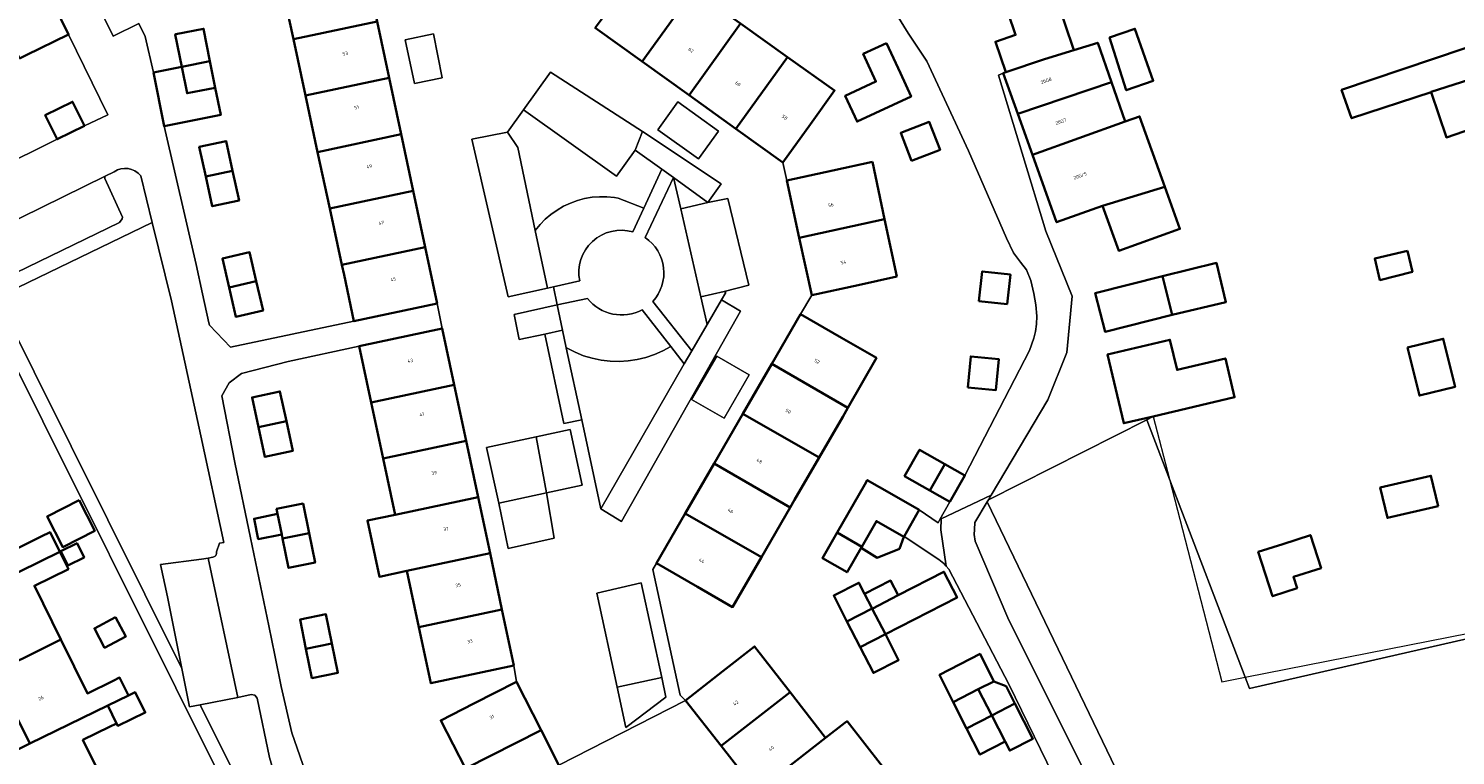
# Model space of a CAD drawing. Header units: metres. Extents: x 197700 to 204338, y 317132 to 325229.
# Tile 287 of 656: x 200407 to 200557, y 319046 to 319122. Entities that reach past the tile are written whole.
import ezdxf
from ezdxf.enums import TextEntityAlignment as Align

# ---------------------------------------------------------------- set-up
doc = ezdxf.new("R2010")
doc.units = ezdxf.units.M
for name, color, linetype, lineweight in [('B-WE-GR-BEPLANTING_CULTUUR_HEESTERS-GV', 90, 'Continuous', 18), ('B-WE-GR-BEPLANTING_CULTUUR_VASTE PLANTENVAK-GV', 90, 'Continuous', 18), ('B-WE-IE-TERREINAFSCHEIDING_KUNSTMATIG_HEKWERK-G', 20, 'IE-TERREINAFSCHEIDING-KUNSTMATIG', 18), ('B-WE-OG-BEBOUWING-GV', 7, 'Continuous', 35), ('B-WE-OG-BEBOUWING-T18', 10, 'Continuous', 18), ('B-WE-OG-TERREIN_CULTUURSCHEIDING-GV', 7, 'Continuous', 18), ('B-WE-OG-TERREIN_ERF-GV', 7, 'Continuous', 18), ('B-WE-VH-VERHARDING_ASFALT-GV', 252, 'Continuous', 18), ('B-WE-VH-VERHARDING_BETONSTRAATSTEEN-GV', 252, 'Continuous', 18), ('B-WE-VH-VERHARDING_GESLOTEN-GV', 252, 'Continuous', 18), ('B-WE-VH-VERHARDING_OPEN-GV', 252, 'Continuous', 18)]:
    doc.layers.add(name, color=color, linetype=linetype, lineweight=lineweight)
doc.styles.add('NLCS-ISO-M200-T18', font='NLCS-ISO.ttf', dxfattribs={"height": 0.36})
doc.linetypes.add('IE-TERREINAFSCHEIDING-KUNSTMATIG', pattern='A,4,[82,NLCS.SHX,S=0.75,R=90,X=0,Y=0],4,-2', length=10)

msp = doc.modelspace()

# ---------------------------------------------------------------- linework, layer by layer
at = {"layer": 'B-WE-GR-BEPLANTING_CULTUUR_HEESTERS-GV'}
for points in [[(200471.59, 319103.45), (200473.485, 319107.546), (200470.683, 319109.554), (200468.711, 319106.83), (200458.87, 319113.815), (200457.2, 319111.465), (200458.272, 319109.859), (200460.131, 319101.086), (200460.631, 319101.699), (200461.184, 319102.265), (200461.785, 319102.779), (200462.43, 319103.237), (200463.113, 319103.636), (200463.829, 319103.972), (200464.572, 319104.243), (200465.336, 319104.447), (200466.116, 319104.581), (200466.904, 319104.645), (200467.695, 319104.639), (200468.482, 319104.562), (200468.861, 319104.499)], [(200475.504, 319103.38), (200478.326, 319104.041), (200474.697, 319106.673)], [(200477.599, 319094.083), (200478.262, 319091.143), (200479.779, 319093.743), (200480.23, 319094.517), (200480.079, 319094.626)], [(200475.855, 319086.993), (200474.427, 319088.83), (200473.59, 319088.365), (200472.715, 319087.976), (200471.809, 319087.667), (200470.878, 319087.44), (200469.931, 319087.297), (200468.975, 319087.239), (200468.018, 319087.267), (200467.067, 319087.38), (200466.129, 319087.578), (200465.214, 319087.858), (200464.327, 319088.22), (200463.475, 319088.659), (200463.399, 319088.703), (200465.025, 319081.088), (200467.03, 319071.694)], [(200473.479, 319053.867), (200468.778, 319052.836), (200469.681, 319048.59), (200473.904, 319051.792)]]:
    msp.add_lwpolyline(points, close=True, dxfattribs=at)
msp.add_lwpolyline([(200418.483, 319106.858, 0.3824968), (200415.67, 319107.29)], format="xyb", dxfattribs=at)
for points in [[(200415.67, 319107.29), (200414.719, 319106.822), (200414.684, 319106.704), (200414.702, 319106.554), (200416.58, 319102.494), (200416.533, 319102.301), (200416.253, 319101.922), (200401.632, 319094.841), (200401.442, 319094.877), (200401.137, 319094.972), (200429.187, 319038.725), (200433.087, 319040.661), (200433.078, 319040.679), (200432.881, 319042.234)], [(200432.881, 319042.234), (200429.861, 319040.734), (200424.745, 319050.994), (200423.643, 319050.784), (200422.836, 319054.82), (200403.305, 319093.985), (200419.705, 319101.926), (200418.483, 319106.858)]]:
    msp.add_lwpolyline(points, dxfattribs=at)
at = {"layer": 'B-WE-GR-BEPLANTING_CULTUUR_VASTE PLANTENVAK-GV'}
for points in [[(200478.262, 319091.143), (200477.599, 319094.083), (200475.504, 319103.38), (200474.697, 319106.673), (200471.741, 319100.333)], [(200470.425, 319100.93), (200471.59, 319103.45), (200468.861, 319104.499), (200468.482, 319104.562), (200467.695, 319104.639), (200466.904, 319104.645), (200466.116, 319104.581), (200465.336, 319104.447), (200464.572, 319104.243), (200463.829, 319103.972), (200463.113, 319103.636), (200462.43, 319103.237), (200461.785, 319102.779), (200461.184, 319102.265), (200460.631, 319101.699), (200460.131, 319101.086), (200461.421, 319095), (200462.058, 319095.142)], [(200462.058, 319095.142), (200464.819, 319095.758)], [(200465.638, 319093.907), (200462.437, 319093.211), (200463.008, 319090.538)], [(200463.008, 319090.538), (200463.399, 319088.703), (200463.475, 319088.659), (200464.327, 319088.22), (200465.214, 319087.858), (200466.129, 319087.578), (200467.067, 319087.38), (200468.018, 319087.267), (200468.975, 319087.239), (200469.931, 319087.297), (200470.878, 319087.44), (200471.809, 319087.667), (200472.715, 319087.976), (200473.59, 319088.365), (200474.427, 319088.83), (200471.411, 319092.712)], [(200472.534, 319093.591), (200476.648, 319088.376), (200478.262, 319091.143)]]:
    msp.add_lwpolyline(points, dxfattribs=at)
for points in [[(200464.819, 319095.758, -0.5650279), (200470.425, 319100.93)], [(200471.741, 319100.333, -0.4537263), (200472.534, 319093.591)], [(200471.411, 319092.712, -0.3656687), (200465.638, 319093.907)]]:
    msp.add_lwpolyline(points, format="xyb", dxfattribs=at)
at = {"layer": 'B-WE-IE-TERREINAFSCHEIDING_KUNSTMATIG_HEKWERK-G'}
for points in [[(200507.947, 319072.648), (200524.653, 319081.097)], [(200524.653, 319081.097), (200525.346, 319081.447)], [(200525.346, 319081.447), (200527.061, 319074.801)], [(200527.061, 319074.801), (200532.58, 319053.419), (200535.053, 319053.907)], [(200535.053, 319053.907), (200558.833, 319058.598)]]:
    msp.add_lwpolyline(points, dxfattribs=at)
at = {"layer": 'B-WE-OG-BEBOUWING-GV'}
for points in [[(200405.694, 319119.244), (200406.38, 319119.579), (200410.876, 319121.773), (200406.952, 319129.816), (200401.76, 319127.272)], [(200433.32, 319127.237), (200434.599, 319121.281), (200443.435, 319123.16), (200442.168, 319129.119)], [(200476.822, 319126.458), (200471.898, 319129.963), (200470.206, 319127.587), (200470.158, 319127.621), (200467.184, 319123.48), (200466.454, 319122.465), (200471.402, 319118.911)], [(200563.606, 319126.838), (200564.631, 319122.469), (200545.226, 319115.928), (200546.28, 319112.938), (200554.683, 319115.688), (200554.676, 319115.708), (200573.981, 319121.871), (200572.228, 319129.693), (200572.219, 319129.737)], [(200481.785, 319122.924), (200476.822, 319126.458), (200471.402, 319118.911), (200476.351, 319115.357)], [(200510.042, 319124.033), (200510.819, 319121.735), (200508.694, 319121.016), (200509.784, 319117.795), (200513.861, 319119.174), (200516.981, 319120.13), (200515.067, 319125.788)], [(200443.435, 319123.16), (200434.599, 319121.281), (200435.877, 319115.324), (200444.702, 319117.201)], [(200481.3, 319111.803), (200486.749, 319119.39), (200481.785, 319122.924), (200476.351, 319115.357)], [(200422.815, 319118.366), (200425.794, 319118.96), (200425.113, 319122.378), (200422.196, 319121.797), (200422.134, 319121.785)], [(200520.744, 319121.452), (200522.505, 319115.888), (200525.35, 319116.888), (200523.417, 319122.391)], [(200566.448, 319114.283), (200566.407, 319114.479), (200575.094, 319116.903), (200573.981, 319121.871), (200554.676, 319115.708), (200554.683, 319115.688), (200556.284, 319110.917), (200559.045, 319111.844), (200562.578, 319113.008)], [(200497.189, 319120.859), (200494.738, 319119.727), (200496.084, 319116.811), (200492.833, 319115.31), (200494.091, 319112.586), (200499.794, 319115.22), (200498.656, 319117.684)], [(200513.861, 319119.174), (200509.784, 319117.795), (200509.511, 319117.703), (200511.052, 319113.393), (200520.946, 319116.745), (200519.495, 319120.9), (200516.981, 319120.13)], [(200422.815, 319118.366), (200419.846, 319117.774), (200420.978, 319112.094), (200426.927, 319113.28), (200426.353, 319116.158), (200423.373, 319115.564)], [(200425.794, 319118.96), (200422.815, 319118.366), (200423.373, 319115.564), (200426.353, 319116.158)], [(200486.749, 319119.39), (200481.3, 319111.803), (200486.249, 319108.249), (200489.165, 319112.311), (200491.711, 319115.857)], [(200444.702, 319117.201), (200435.877, 319115.324), (200437.156, 319109.368), (200445.969, 319111.242)], [(200522.397, 319112.589), (200520.946, 319116.745), (200511.052, 319113.393), (200512.594, 319109.083)], [(200412.542, 319112.116), (200411.287, 319114.674), (200408.419, 319113.266), (200409.675, 319110.708)], [(200499.836, 319108.431), (200502.852, 319109.603), (200501.707, 319112.551), (200498.692, 319111.382)], [(200520.006, 319103.691), (200526.565, 319105.702), (200523.908, 319113.13), (200522.397, 319112.589), (200512.594, 319109.083), (200515.144, 319101.953)], [(200437.156, 319109.368), (200438.435, 319103.412), (200447.236, 319105.283), (200445.969, 319111.242)], [(200425.347, 319106.776), (200428.182, 319107.39), (200427.501, 319110.528), (200424.666, 319109.913)], [(200495.712, 319108.332), (200491.545, 319107.418), (200486.658, 319106.345), (200487.985, 319100.297), (200496.994, 319102.274)], [(200428.182, 319107.39), (200425.347, 319106.776), (200426.028, 319103.638), (200428.862, 319104.253)], [(200439.714, 319097.455), (200448.503, 319099.324), (200447.236, 319105.283), (200438.435, 319103.412)], [(200520.006, 319103.691), (200521.704, 319098.945), (200528.156, 319101.253), (200526.565, 319105.702)], [(200498.275, 319096.217), (200496.994, 319102.274), (200487.985, 319100.297), (200489.312, 319094.249), (200494.195, 319095.321)], [(200427.812, 319095.044), (200430.686, 319095.71), (200429.974, 319098.78), (200427.101, 319098.114)], [(200449.77, 319093.365), (200448.503, 319099.324), (200439.714, 319097.455), (200439.942, 319096.393), (200440.978, 319091.502)], [(200552.174, 319098.937), (200548.729, 319098.114), (200549.273, 319095.836), (200552.703, 319096.723)], [(200527.342, 319092.17), (200533.01, 319093.519), (200532.019, 319097.658), (200526.32, 319096.243)], [(200430.686, 319095.71), (200427.812, 319095.044), (200428.523, 319091.975), (200431.397, 319092.641)], [(200506.954, 319093.624), (200509.922, 319093.3), (200510.264, 319096.431), (200507.295, 319096.755)], [(200526.32, 319096.243), (200519.232, 319094.465), (200520.254, 319090.392), (200527.342, 319092.17)], [(200496.146, 319087.622), (200492.456, 319089.754), (200488.127, 319092.255), (200485.086, 319086.993), (200493.106, 319082.358)], [(200450.309, 319090.711), (200441.542, 319088.857), (200442.804, 319082.917), (200451.569, 319084.78)], [(200552.196, 319088.719), (200552.679, 319086.75), (200553.439, 319083.651), (200557.196, 319084.573), (200555.952, 319089.641)], [(200525.346, 319081.447), (200533.923, 319083.463), (200532.96, 319087.562), (200527.859, 319086.363), (200527.111, 319089.544), (200520.53, 319087.997), (200522.241, 319080.717)], [(200492.584, 319081.402), (200493.106, 319082.358), (200485.086, 319086.993), (200482.045, 319081.731), (200490.078, 319077.088)], [(200505.766, 319084.493), (200508.732, 319084.212), (200509.043, 319087.496), (200506.077, 319087.777)], [(200433.856, 319080.942), (200433.181, 319084.081), (200430.245, 319083.448), (200430.92, 319080.31)], [(200444.065, 319076.986), (200452.83, 319078.849), (200451.569, 319084.78), (200442.804, 319082.917)], [(200430.92, 319080.31), (200431.596, 319077.171), (200434.532, 319077.803), (200433.856, 319080.942)], [(200479.004, 319076.469), (200487.027, 319071.833), (200487.481, 319072.619), (200490.078, 319077.088), (200482.045, 319081.731)], [(200452.83, 319078.849), (200444.065, 319076.986), (200445.325, 319071.055), (200454.09, 319072.918)], [(200501.757, 319073.629), (200503.344, 319076.418), (200500.692, 319077.926), (200499.104, 319075.137)], [(200487.027, 319071.833), (200479.004, 319076.469), (200475.963, 319071.207), (200483.987, 319066.57)], [(200503.883, 319072.42), (200505.469, 319075.21), (200503.344, 319076.418), (200501.757, 319073.629)], [(200491.983, 319069.181), (200494.586, 319067.686), (200496.134, 319070.383), (200499.023, 319068.724), (200499.043, 319068.778), (200500.646, 319071.57), (200497.75, 319073.232), (200495.162, 319074.718), (200494.904, 319074.268)], [(200555.399, 319071.981), (200554.643, 319075.184), (200549.301, 319073.924), (200550.057, 319070.721)], [(200407.974, 319068.752), (200405.224, 319067.398), (200402.521, 319072.886), (200394.187, 319068.746), (200395.752, 319065.602), (200396.448, 319065.96), (200397.243, 319064.34), (200397.969, 319064.71), (200399.328, 319061.936), (200409.948, 319067.151), (200408.928, 319069.222)], [(200411.99, 319072.598), (200408.618, 319070.891), (200410.259, 319067.651), (200413.631, 319069.358)], [(200436.252, 319069.124), (200435.623, 319072.24), (200432.831, 319071.676), (200432.938, 319071.145), (200433.374, 319068.984), (200433.46, 319068.56)], [(200454.09, 319072.918), (200445.325, 319071.055), (200442.411, 319070.436), (200443.672, 319064.505), (200446.586, 319065.124), (200455.35, 319066.987)], [(200432.938, 319071.145), (200430.458, 319070.644), (200430.894, 319068.482), (200433.374, 319068.984)], [(200477.253, 319063.444), (200480.948, 319061.309), (200483.987, 319066.57), (200475.963, 319071.207), (200472.923, 319065.946)], [(200499.023, 319068.724), (200496.134, 319070.383), (200494.586, 319067.686), (200494.525, 319067.58), (200496.226, 319066.516), (200498.551, 319067.446)], [(200433.46, 319068.56), (200434.088, 319065.445), (200436.881, 319066.008), (200436.252, 319069.124)], [(200494.586, 319067.686), (200491.983, 319069.181), (200490.434, 319066.484), (200493.037, 319064.989), (200494.525, 319067.58)], [(200540.523, 319063.292), (200540.138, 319064.486), (200543.052, 319065.428), (200541.929, 319068.904), (200539.015, 319067.962), (200536.435, 319067.129), (200537.944, 319062.459)], [(200401.614, 319053.698), (200410.057, 319057.877), (200407.261, 319063.553), (200410.85, 319065.32), (200409.948, 319067.151), (200399.328, 319061.936), (200400.686, 319059.162), (200399.987, 319058.807), (200400.781, 319057.205), (200400.06, 319056.85)], [(200410.806, 319065.715), (200412.514, 319066.556), (200411.778, 319068.053), (200410.068, 319067.214)], [(200455.35, 319066.987), (200446.586, 319065.124), (200447.846, 319059.193), (200456.611, 319061.056)], [(200495.676, 319061.156), (200495.684, 319061.14), (200498.421, 319062.563), (200497.631, 319064.103), (200494.886, 319062.694)], [(200495.684, 319061.14), (200497.072, 319058.435), (200504.646, 319062.319), (200503.251, 319065.041), (200498.421, 319062.563)], [(200493.018, 319059.793), (200495.676, 319061.156), (200494.886, 319062.694), (200494.279, 319063.878), (200491.621, 319062.515)], [(200457.871, 319055.125), (200456.611, 319061.056), (200447.846, 319059.193), (200449.107, 319053.262)], [(200495.684, 319061.14), (200495.676, 319061.156), (200493.018, 319059.793), (200494.414, 319057.072), (200497.072, 319058.435)], [(200415.839, 319060.235), (200413.598, 319059.061), (200414.67, 319057.014), (200416.911, 319058.188)], [(200438.669, 319057.46), (200438.038, 319060.555), (200435.297, 319059.996), (200435.928, 319056.901)], [(200497.072, 319058.435), (200494.414, 319057.072), (200495.81, 319054.352), (200498.468, 319055.715)], [(200406.777, 319046.885), (200415.018, 319050.91), (200417.18, 319051.975), (200416.251, 319053.861), (200415.577, 319053.529), (200412.858, 319052.19), (200410.057, 319057.877), (200401.614, 319053.698), (200403.235, 319050.41), (200403.959, 319050.767), (200404.748, 319049.179), (200405.468, 319049.527)], [(200438.669, 319057.46), (200435.928, 319056.901), (200436.559, 319053.806), (200439.3, 319054.365)], [(200487.01, 319052.321), (200483.278, 319057.15), (200479.926, 319054.525), (200475.99, 319051.442), (200479.752, 319046.638)], [(200508.507, 319053.458), (200507.079, 319056.365), (200502.792, 319054.167), (200504.22, 319051.26), (200506.883, 319052.625)], [(200453.641, 319051.123), (200450.152, 319049.345), (200452.762, 319044.258), (200460.733, 319048.32), (200458.138, 319053.414)], [(200508.507, 319053.458), (200506.883, 319052.625), (200508.299, 319049.862), (200510.748, 319051.117), (200509.807, 319052.955)], [(200415.947, 319049.026), (200416.081, 319048.755), (200418.96, 319050.174), (200417.898, 319052.329), (200417.18, 319051.975), (200415.018, 319050.91)], [(200479.752, 319046.638), (200483.515, 319041.834), (200490.74, 319047.493), (200487.01, 319052.321)], [(200505.636, 319048.497), (200508.299, 319049.862), (200506.883, 319052.625), (200504.22, 319051.26)], [(200415.018, 319050.91), (200406.777, 319046.885), (200404.525, 319045.784), (200405.982, 319042.861), (200405.251, 319042.501), (200406.055, 319040.882), (200405.334, 319040.535), (200406.93, 319037.332), (200415.255, 319041.456), (200412.389, 319047.274), (200415.19, 319048.653), (200415.947, 319049.026)], [(200509.715, 319047.099), (200510.198, 319046.156), (200512.648, 319047.412), (200510.748, 319051.117), (200508.299, 319049.862)], [(200487.277, 319037.03), (200496.784, 319044.473), (200493.027, 319049.251), (200492.799, 319049.07), (200492.781, 319049.092), (200490.74, 319047.493), (200483.515, 319041.834)], [(200508.299, 319049.862), (200505.636, 319048.497), (200507.052, 319045.734), (200509.715, 319047.099)], [(200455.371, 319039.172), (200463.328, 319043.227), (200462.614, 319044.627), (200460.733, 319048.32), (200452.762, 319044.258), (200452.985, 319043.823)]]:
    msp.add_lwpolyline(points, close=True, dxfattribs=at)
at = {"layer": 'B-WE-OG-TERREIN_CULTUURSCHEIDING-GV'}
msp.add_lwpolyline([(200426.483, 319067.127), (200426.814, 319068.07), (200427.266, 319068.146), (200424.825, 319079.409), (200421.752, 319093.659), (200419.705, 319101.926), (200403.305, 319093.985), (200422.836, 319054.82), (200421.32, 319062.4), (200420.572, 319065.794), (200424.916, 319066.382), (200425.613, 319066.462), (200426.098, 319066.574)], dxfattribs=at)
for points in [[(200594.118, 319034.19), (200590.833, 319048.212), (200588.854, 319056.549), (200588.718, 319056.517), (200560.536, 319049.973), (200559.312, 319055.005), (200558.594, 319058.003), (200535.512, 319052.708), (200535.053, 319053.907), (200527.061, 319074.801), (200524.653, 319081.097), (200507.947, 319072.648), (200507.821, 319072.436), (200534.477, 319017.058), (200537.267, 319011.938), (200539.483, 319012.524), (200548.255, 318996.509), (200571.341, 319009.038), (200566.565, 319018.381), (200564.207, 319022.994), (200564.174, 319023.126), (200593.918, 319034.116)], [(200424.745, 319050.994), (200429.861, 319040.734), (200432.881, 319042.234), (200432.78, 319043.028), (200432.06, 319045.422), (200430.765, 319051.699), (200430.535, 319052.005), (200430.158, 319052.066), (200428.738, 319051.756)]]:
    msp.add_lwpolyline(points, close=True, dxfattribs=at)
msp.add_lwpolyline([(200426.098, 319066.574, 0.4178718), (200426.483, 319067.127)], format="xyb", dxfattribs=at)
at = {"layer": 'B-WE-OG-TERREIN_ERF-GV'}
for points in [[(200518.138, 319036.677), (200510.092, 319053.164), (200503.775, 319065.307), (200503.487, 319065.644), (200503.248, 319065.923), (200502.721, 319066.34), (200499.043, 319068.778), (200499.023, 319068.724), (200498.551, 319067.446), (200496.226, 319066.516), (200494.525, 319067.58), (200493.037, 319064.989), (200490.434, 319066.484), (200491.983, 319069.181), (200494.904, 319074.268), (200495.162, 319074.718), (200497.75, 319073.232), (200500.646, 319071.57), (200502.646, 319070.223), (200502.826, 319070.563), (200503.883, 319072.42), (200501.757, 319073.629), (200499.104, 319075.137), (200500.692, 319077.926), (200503.344, 319076.418), (200505.469, 319075.21), (200512.291, 319088.419), (200512.734, 319089.719), (200512.918, 319090.395), (200513.015, 319091.186), (200513.054, 319092.033), (200512.96, 319093.212), (200512.726, 319094.44), (200512.427, 319095.797), (200511.955, 319096.918), (200511.346, 319097.725), (200510.612, 319098.735), (200509.856, 319100.266), (200505.849, 319109.484), (200501.435, 319118.967), (200499.481, 319121.918), (200494.253, 319130.453)], [(200412.923, 319126.956), (200415.58, 319121.589), (200418.283, 319122.923), (200418.959, 319121.554), (200419.846, 319117.774), (200422.815, 319118.366), (200422.134, 319121.785), (200422.196, 319121.797), (200425.113, 319122.378), (200425.794, 319118.96), (200426.353, 319116.158), (200426.927, 319113.28), (200420.978, 319112.094), (200424.331, 319097.486), (200425.011, 319094.394), (200425.687, 319091.318), (200425.736, 319091.095), (200427.973, 319088.771), (200440.978, 319091.502), (200439.942, 319096.393), (200439.714, 319097.455), (200438.435, 319103.412), (200437.156, 319109.368), (200435.877, 319115.324), (200434.599, 319121.281), (200433.32, 319127.237)], [(200515.067, 319125.788), (200516.981, 319120.13), (200519.495, 319120.9), (200520.946, 319116.745), (200522.397, 319112.589), (200523.908, 319113.13), (200526.565, 319105.702), (200528.156, 319101.253), (200521.704, 319098.945), (200520.006, 319103.691), (200515.144, 319101.953), (200512.594, 319109.083), (200511.052, 319113.393), (200509.511, 319117.703), (200509.023, 319117.468), (200514.013, 319101.009), (200516.797, 319094.143), (200516.226, 319088.204), (200514.208, 319083.212), (200508.237, 319073.137), (200507.947, 319072.648), (200524.653, 319081.097), (200527.061, 319074.801), (200535.053, 319053.907), (200535.512, 319052.708), (200558.594, 319058.003)], [(200481.785, 319122.924), (200486.749, 319119.39), (200491.711, 319115.857), (200489.165, 319112.311), (200486.249, 319108.249), (200486.658, 319106.345), (200491.545, 319107.418), (200495.712, 319108.332), (200496.994, 319102.274), (200498.275, 319096.217), (200494.195, 319095.321), (200489.312, 319094.249), (200488.127, 319092.255), (200492.456, 319089.754), (200496.146, 319087.622), (200493.106, 319082.358), (200492.584, 319081.402), (200490.078, 319077.088), (200487.481, 319072.619), (200487.027, 319071.833), (200483.987, 319066.57), (200480.948, 319061.309), (200477.253, 319063.444), (200472.923, 319065.946), (200472.547, 319065.294), (200475.401, 319052.009), (200475.99, 319051.442), (200479.926, 319054.525), (200483.278, 319057.15), (200487.01, 319052.321), (200490.74, 319047.493), (200492.781, 319049.092), (200492.799, 319049.07), (200493.027, 319049.251), (200496.784, 319044.473)], [(200441.165, 319025.024), (200438.25, 319031.199), (200434.054, 319039.278), (200433.842, 319039.199), (200433.087, 319040.661), (200429.187, 319038.725), (200401.137, 319094.972), (200399.19, 319099.185), (200399.055, 319099.118), (200396.544, 319104.213), (200409.675, 319110.708), (200408.419, 319113.266), (200411.287, 319114.674), (200412.542, 319112.116), (200415, 319113.294), (200410.876, 319121.773), (200406.38, 319119.579)], [(200559.045, 319111.844), (200556.284, 319110.917), (200554.683, 319115.688), (200546.28, 319112.938), (200545.226, 319115.928), (200564.631, 319122.469)], [(200452.762, 319044.258), (200450.152, 319049.345), (200453.641, 319051.123), (200458.138, 319053.414), (200457.871, 319055.125), (200449.107, 319053.262), (200447.846, 319059.193), (200446.586, 319065.124), (200443.672, 319064.505), (200442.411, 319070.436), (200445.325, 319071.055), (200444.065, 319076.986), (200442.804, 319082.917), (200441.542, 319088.857), (200434.056, 319087.257), (200429.132, 319085.991), (200427.815, 319084.993), (200427.044, 319083.631), (200428.423, 319076.593), (200430.077, 319068.63), (200432.001, 319059.324), (200432.642, 319056.222), (200433.323, 319052.926), (200434.435, 319048.022), (200436.154, 319043.057)], [(200548.255, 318996.509), (200539.483, 319012.524), (200537.267, 319011.938), (200534.477, 319017.058), (200507.821, 319072.436), (200506.519, 319070.239), (200506.475, 319069.488), (200506.46, 319068.971), (200506.557, 319068.279), (200509.986, 319060.182), (200535.55, 319008.959)], [(200405.224, 319067.398), (200407.974, 319068.752), (200408.928, 319069.222), (200409.948, 319067.151), (200410.85, 319065.32), (200407.261, 319063.553), (200410.057, 319057.877), (200412.858, 319052.19), (200415.577, 319053.529), (200416.251, 319053.861), (200417.18, 319051.975), (200417.898, 319052.329), (200418.96, 319050.174), (200416.081, 319048.755), (200415.947, 319049.026), (200415.19, 319048.653), (200412.389, 319047.274), (200415.255, 319041.456)]]:
    msp.add_lwpolyline(points, dxfattribs=at)
for points in [[(200520.744, 319121.452), (200523.417, 319122.391), (200525.35, 319116.888), (200522.505, 319115.888)], [(200498.656, 319117.684), (200499.794, 319115.22), (200494.091, 319112.586), (200492.833, 319115.31), (200496.084, 319116.811), (200494.738, 319119.727), (200497.189, 319120.859)], [(200499.836, 319108.431), (200498.692, 319111.382), (200501.707, 319112.551), (200502.852, 319109.603)], [(200428.182, 319107.39), (200428.862, 319104.253), (200426.028, 319103.638), (200425.347, 319106.776), (200424.666, 319109.913), (200427.501, 319110.528)], [(200427.101, 319098.114), (200429.974, 319098.78), (200430.686, 319095.71), (200431.397, 319092.641), (200428.523, 319091.975), (200427.812, 319095.044)], [(200552.703, 319096.723), (200549.273, 319095.836), (200548.729, 319098.114), (200552.174, 319098.937)], [(200526.32, 319096.243), (200532.019, 319097.658), (200533.01, 319093.519), (200527.342, 319092.17), (200520.254, 319090.392), (200519.232, 319094.465)], [(200506.954, 319093.624), (200507.295, 319096.755), (200510.264, 319096.431), (200509.922, 319093.3)], [(200552.679, 319086.75), (200552.196, 319088.719), (200555.952, 319089.641), (200557.196, 319084.573), (200553.439, 319083.651)], [(200525.346, 319081.447), (200522.241, 319080.717), (200520.53, 319087.997), (200527.111, 319089.544), (200527.859, 319086.363), (200532.96, 319087.562), (200533.923, 319083.463)], [(200505.766, 319084.493), (200506.077, 319087.777), (200509.043, 319087.496), (200508.732, 319084.212)], [(200433.856, 319080.942), (200434.532, 319077.803), (200431.596, 319077.171), (200430.92, 319080.31), (200430.245, 319083.448), (200433.181, 319084.081)], [(200555.399, 319071.981), (200550.057, 319070.721), (200549.301, 319073.924), (200554.643, 319075.184)], [(200411.99, 319072.598), (200413.631, 319069.358), (200410.259, 319067.651), (200408.618, 319070.891)], [(200432.938, 319071.145), (200432.831, 319071.676), (200435.623, 319072.24), (200436.252, 319069.124), (200436.881, 319066.008), (200434.088, 319065.445), (200433.46, 319068.56), (200433.374, 319068.984), (200430.894, 319068.482), (200430.458, 319070.644)], [(200502.961, 319070.627), (200502.826, 319070.563), (200502.646, 319070.223), (200500.646, 319071.57), (200499.043, 319068.778), (200502.721, 319066.34), (200503.248, 319065.923), (200503.487, 319065.644), (200502.918, 319069.463)], [(200540.523, 319063.292), (200537.944, 319062.459), (200536.435, 319067.129), (200539.015, 319067.962), (200541.929, 319068.904), (200543.052, 319065.428), (200540.138, 319064.486)], [(200410.806, 319065.715), (200410.068, 319067.214), (200411.778, 319068.053), (200412.514, 319066.556)], [(200494.414, 319057.072), (200493.018, 319059.793), (200491.621, 319062.515), (200494.279, 319063.878), (200494.886, 319062.694), (200497.631, 319064.103), (200498.421, 319062.563), (200503.251, 319065.041), (200504.646, 319062.319), (200497.072, 319058.435), (200498.468, 319055.715), (200495.81, 319054.352)], [(200415.839, 319060.235), (200416.911, 319058.188), (200414.67, 319057.014), (200413.598, 319059.061)], [(200438.669, 319057.46), (200439.3, 319054.365), (200436.559, 319053.806), (200435.928, 319056.901), (200435.297, 319059.996), (200438.038, 319060.555)], [(200505.636, 319048.497), (200504.22, 319051.26), (200502.792, 319054.167), (200507.079, 319056.365), (200508.507, 319053.458), (200509.807, 319052.955), (200510.748, 319051.117), (200512.648, 319047.412), (200510.198, 319046.156), (200509.715, 319047.099), (200507.052, 319045.734)]]:
    msp.add_lwpolyline(points, close=True, dxfattribs=at)
at = {"layer": 'B-WE-VH-VERHARDING_ASFALT-GV'}
for points in [[(200406.952, 319129.816), (200410.876, 319121.773), (200415, 319113.294), (200412.542, 319112.116), (200409.675, 319110.708), (200396.544, 319104.213)], [(200436.154, 319043.057), (200434.435, 319048.022), (200433.323, 319052.926), (200432.642, 319056.222), (200432.001, 319059.324), (200430.077, 319068.63), (200428.423, 319076.593), (200427.044, 319083.631), (200427.815, 319084.993), (200429.132, 319085.991), (200434.056, 319087.257), (200441.542, 319088.857), (200450.309, 319090.711), (200449.77, 319093.365), (200440.978, 319091.502), (200427.973, 319088.771), (200425.736, 319091.095), (200425.687, 319091.318), (200425.011, 319094.394), (200424.331, 319097.486), (200420.978, 319112.094), (200419.846, 319117.774), (200418.959, 319121.554), (200418.283, 319122.923), (200415.58, 319121.589), (200412.923, 319126.956)], [(200399.19, 319099.185), (200414.719, 319106.822), (200415.67, 319107.29)], [(200418.483, 319106.858), (200419.705, 319101.926)], [(200419.705, 319101.926), (200421.752, 319093.659), (200424.825, 319079.409), (200427.266, 319068.146), (200426.814, 319068.07), (200426.483, 319067.127)], [(200535.55, 319008.959), (200509.986, 319060.182), (200506.557, 319068.279), (200506.46, 319068.971), (200506.475, 319069.488), (200506.519, 319070.239), (200507.821, 319072.436), (200507.947, 319072.648), (200508.237, 319073.137), (200502.961, 319070.627), (200502.918, 319069.463), (200503.487, 319065.644), (200503.775, 319065.307), (200510.092, 319053.164), (200518.138, 319036.677)], [(200426.098, 319066.574), (200425.613, 319066.462), (200428.738, 319051.756), (200430.158, 319052.066), (200430.535, 319052.005), (200430.765, 319051.699), (200432.06, 319045.422), (200432.78, 319043.028), (200432.881, 319042.234), (200433.078, 319040.679), (200433.087, 319040.661), (200433.842, 319039.199), (200434.054, 319039.278), (200438.25, 319031.199), (200441.165, 319025.024)]]:
    msp.add_lwpolyline(points, dxfattribs=at)
for points in [[(200415.67, 319107.29, -0.3824968), (200418.483, 319106.858)], [(200426.483, 319067.127, -0.4178718), (200426.098, 319066.574)]]:
    msp.add_lwpolyline(points, format="xyb", dxfattribs=at)
at = {"layer": 'B-WE-VH-VERHARDING_BETONSTRAATSTEEN-GV'}
for points in [[(200443.435, 319123.16), (200444.702, 319117.201), (200445.969, 319111.242), (200447.236, 319105.283), (200448.503, 319099.324), (200449.77, 319093.365), (200450.309, 319090.711), (200451.569, 319084.78), (200452.83, 319078.849), (200454.09, 319072.918), (200455.35, 319066.987), (200456.611, 319061.056), (200457.871, 319055.125), (200458.138, 319053.414), (200460.733, 319048.32), (200462.614, 319044.627), (200475.99, 319051.442), (200475.401, 319052.009), (200472.547, 319065.294), (200472.923, 319065.946), (200475.963, 319071.207), (200479.004, 319076.469), (200482.045, 319081.731), (200485.086, 319086.993), (200488.127, 319092.255), (200489.312, 319094.249), (200487.985, 319100.297), (200486.658, 319106.345), (200486.249, 319108.249), (200481.3, 319111.803), (200476.351, 319115.357), (200471.402, 319118.911), (200466.454, 319122.465)], [(200483.515, 319041.834), (200479.752, 319046.638), (200475.99, 319051.442), (200462.614, 319044.627)], [(200404.525, 319045.784), (200406.777, 319046.885), (200405.468, 319049.527)]]:
    msp.add_lwpolyline(points, dxfattribs=at)
for points in [[(200449.374, 319121.848), (200450.317, 319117.192), (200447.372, 319116.597), (200446.388, 319121.218)], [(200462.437, 319093.211), (200462.058, 319095.142), (200461.421, 319095), (200457.258, 319094.065), (200453.436, 319110.727), (200457.2, 319111.465), (200458.87, 319113.815), (200461.718, 319117.799), (200471.426, 319111.516), (200479.738, 319105.992), (200478.326, 319104.041), (200480.436, 319104.475), (200482.681, 319095.309), (200480.079, 319094.626), (200480.23, 319094.517), (200479.779, 319093.743), (200481.771, 319092.547), (200469.211, 319070.33), (200467.03, 319071.694), (200465.025, 319081.088), (200463.144, 319080.68), (200461.126, 319090.14), (200458.441, 319089.573), (200457.895, 319092.213)], [(200475.164, 319114.65), (200479.464, 319111.556), (200477.364, 319108.631), (200473.064, 319111.725)], [(200399.19, 319099.185), (200401.137, 319094.972), (200401.442, 319094.877), (200401.632, 319094.841), (200416.253, 319101.922), (200416.533, 319102.301), (200416.58, 319102.494), (200414.702, 319106.554), (200414.684, 319106.704), (200414.719, 319106.822)], [(200480.052, 319081.268), (200476.625, 319083.218), (200479.277, 319087.803), (200482.704, 319085.853)], [(200461.319, 319073.378), (200462.133, 319068.584), (200457.249, 319067.492), (200456.279, 319072.27), (200454.982, 319078.144), (200460.236, 319079.288), (200463.824, 319080.069), (200465.06, 319074.2)], [(200428.738, 319051.756), (200425.613, 319066.462), (200424.916, 319066.382), (200420.572, 319065.794), (200421.32, 319062.4), (200422.836, 319054.82), (200423.643, 319050.784), (200424.745, 319050.994)], [(200473.479, 319053.867), (200473.904, 319051.792), (200469.681, 319048.59), (200468.778, 319052.836), (200466.614, 319062.765), (200471.316, 319063.857)]]:
    msp.add_lwpolyline(points, close=True, dxfattribs=at)
at = {"layer": 'B-WE-VH-VERHARDING_GESLOTEN-GV'}
msp.add_lwpolyline([(200494.253, 319130.453), (200499.481, 319121.918), (200501.435, 319118.967), (200505.849, 319109.484), (200509.856, 319100.266), (200510.612, 319098.735), (200511.346, 319097.725), (200511.955, 319096.918), (200512.427, 319095.797), (200512.726, 319094.44), (200512.96, 319093.212), (200513.054, 319092.033), (200513.015, 319091.186), (200512.918, 319090.395), (200512.734, 319089.719), (200512.291, 319088.419), (200505.469, 319075.21), (200503.883, 319072.42), (200502.826, 319070.563), (200502.961, 319070.627), (200508.237, 319073.137), (200514.208, 319083.212), (200516.226, 319088.204), (200516.797, 319094.143), (200514.013, 319101.009), (200509.023, 319117.468), (200509.511, 319117.703), (200509.784, 319117.795), (200508.694, 319121.016), (200510.819, 319121.735), (200510.042, 319124.033)], dxfattribs=at)
at = {"layer": 'B-WE-VH-VERHARDING_OPEN-GV'}
for points in [[(200449.374, 319121.848), (200446.388, 319121.218), (200447.372, 319116.597), (200450.317, 319117.192)], [(200471.426, 319111.516), (200461.718, 319117.799), (200458.87, 319113.815), (200468.711, 319106.83), (200470.683, 319109.554)], [(200475.164, 319114.65), (200473.064, 319111.725), (200477.364, 319108.631), (200479.464, 319111.556)], [(200457.2, 319111.465), (200453.436, 319110.727), (200457.258, 319094.065), (200461.421, 319095), (200460.131, 319101.086), (200458.272, 319109.859)], [(200473.485, 319107.546), (200474.697, 319106.673), (200478.326, 319104.041), (200479.738, 319105.992), (200471.426, 319111.516), (200470.683, 319109.554)], [(200478.326, 319104.041), (200475.504, 319103.38), (200477.599, 319094.083), (200480.079, 319094.626), (200482.681, 319095.309), (200480.436, 319104.475)], [(200462.437, 319093.211), (200457.895, 319092.213), (200458.441, 319089.573), (200461.126, 319090.14), (200463.008, 319090.538)], [(200478.262, 319091.143), (200476.648, 319088.376), (200475.855, 319086.993), (200467.03, 319071.694), (200469.211, 319070.33), (200481.771, 319092.547), (200479.779, 319093.743)], [(200463.399, 319088.703), (200463.008, 319090.538), (200461.126, 319090.14), (200463.144, 319080.68), (200465.025, 319081.088)], [(200480.052, 319081.268), (200482.704, 319085.853), (200479.277, 319087.803), (200476.625, 319083.218)], [(200456.279, 319072.27), (200461.319, 319073.378), (200460.236, 319079.288), (200454.982, 319078.144)], [(200461.319, 319073.378), (200465.06, 319074.2), (200463.824, 319080.069), (200460.236, 319079.288)], [(200456.279, 319072.27), (200457.249, 319067.492), (200462.133, 319068.584), (200461.319, 319073.378)], [(200468.778, 319052.836), (200473.479, 319053.867), (200471.316, 319063.857), (200466.614, 319062.765)]]:
    msp.add_lwpolyline(points, close=True, dxfattribs=at)
for points in [[(200471.741, 319100.333), (200474.697, 319106.673), (200473.485, 319107.546), (200471.59, 319103.45), (200470.425, 319100.93)], [(200464.819, 319095.758), (200462.058, 319095.142)], [(200462.058, 319095.142), (200462.437, 319093.211), (200465.638, 319093.907)], [(200471.411, 319092.712), (200474.427, 319088.83), (200475.855, 319086.993), (200476.648, 319088.376), (200472.534, 319093.591)]]:
    msp.add_lwpolyline(points, dxfattribs=at)
for points in [[(200470.425, 319100.93, 0.5650279), (200464.819, 319095.758)], [(200472.534, 319093.591, 0.4537263), (200471.741, 319100.333)], [(200465.638, 319093.907, 0.3656687), (200471.411, 319092.712)]]:
    msp.add_lwpolyline(points, format="xyb", dxfattribs=at)

# ---------------------------------------------------------------- texts
at = {"layer": 'B-WE-OG-BEBOUWING-T18', "style": 'NLCS-ISO-M200-T18'}
for s, rotation, p in [('53', 12, (200440.068, 319119.761)), ('62', 324.4, (200476.563, 319120.129)), ('60', 324.4, (200481.512, 319116.575)), ('20G8', 19.7, (200514.048, 319116.895)), ('51', 12, (200441.277, 319114.077)), ('58', 324.4, (200486.45, 319113.029)), ('20G7', 19.7, (200515.59, 319112.585)), ('49', 12, (200442.602, 319107.843)), ('20G/5', 19.7, (200517.635, 319106.865)), ('56', 12.3, (200491.318, 319103.772)), ('47', 12, (200443.869, 319101.884)), ('54', 12.3, (200492.646, 319097.717)), ('45', 12, (200445.136, 319095.925)), ('43', 11.9, (200446.939, 319087.326)), ('52', 330, (200489.859, 319087.257)), ('50', 330, (200486.818, 319081.995)), ('41', 12, (200448.141, 319081.67)), ('48', 330, (200483.777, 319076.733)), ('39', 11.9, (200449.454, 319075.49)), ('46', 330, (200480.739, 319071.477)), ('37', 11.9, (200450.714, 319069.559)), ('44', 330, (200477.695, 319066.21)), ('35', 12, (200451.975, 319063.628)), ('33', 11.9, (200453.235, 319057.697)), ('26', 26.4, (200407.965, 319051.694)), ('42', 38, (200481.28, 319051.174)), ('31', 27, (200455.54, 319049.702)), ('40', 38, (200485.042, 319046.371))]:
    msp.add_text(s, height=0.36, rotation=rotation, dxfattribs=at).set_placement(p, align=Align.MIDDLE)

doc.saveas('drawing.dxf')
